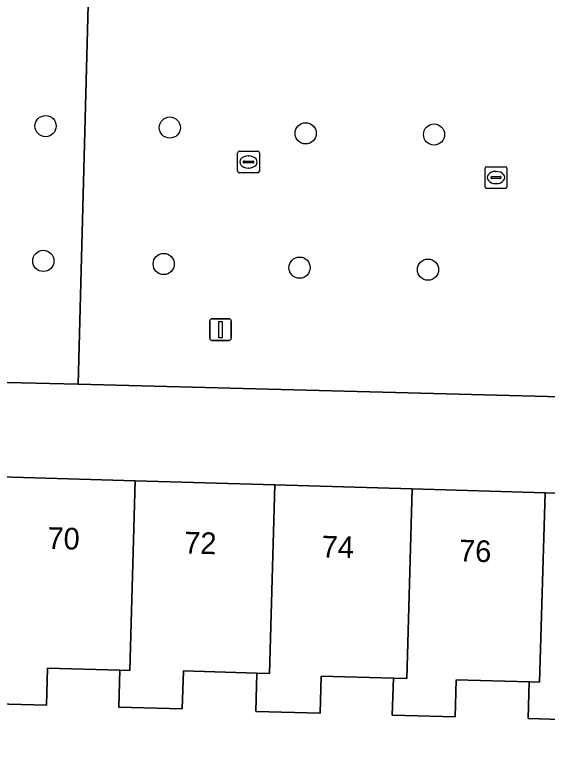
# Model space of a CAD drawing. Extents: x 162082 to 163401, y 388089 to 388636.
# Drawn here: x 162537.14 to 162561.73, y 388295.36 to 388329.44 of the extents above; entities that cross this region are included whole.
import ezdxf

# ---------------------------------------------------------------- set-up
doc = ezdxf.new("R2010")
doc.units = 0
for name, color, linetype in [('IMGEO_Boom', 7, 'Continuous'), ('IMGEO_Erf', 7, 'Continuous'), ('IMGEO_Kolk', 7, 'Continuous'), ('IMGEO_Lichtmast', 7, 'Continuous'), ('IMGEO_Pand', 7, 'Continuous'), ('IMGEO_Pand_nummerreeks', 7, 'Continuous'), ('IMGEO_Voetpad_open', 7, 'Continuous')]:
    doc.layers.add(name, color=color, linetype=linetype)

msp = doc.modelspace()

# ---------------------------------------------------------------- linework, layer by layer
at = {"layer": 'IMGEO_Boom'}
for centre in [(162538.562, 388324.303), (162544.302, 388324.236), (162550.577, 388323.968), (162556.507, 388323.914), (162538.458, 388318.08), (162544.02, 388317.936), (162550.294, 388317.769), (162556.225, 388317.677)]:
    msp.add_circle(centre, 0.489, dxfattribs=at)
at = {"layer": 'IMGEO_Erf'}
for points in [[(162568.204, 388311.652), (162540.075, 388312.386), (162536.13, 388312.489), (162536.004, 388308.124), (162536.512, 388308.109), (162542.704, 388307.93), (162549.151, 388307.743), (162555.496, 388307.559), (162561.637, 388307.382), (162568.09, 388307.195), (162567.843, 388298.64), (162563.943, 388298.752), (162563.888, 388296.868), (162560.857, 388296.956), (162560.906, 388298.651), (162557.532, 388298.749), (162557.482, 388297.034), (162554.579, 388297.118), (162554.628, 388298.825)], [(162554.628, 388298.825), (162551.296, 388298.921), (162551.246, 388297.205), (162548.275, 388297.291), (162548.326, 388299.057), (162544.927, 388299.155), (162544.876, 388297.399), (162541.944, 388297.484), (162541.993, 388299.19), (162538.649, 388299.287), (162538.599, 388297.573), (162535.691, 388297.657), (162535.741, 388299.363), (162533.487, 388299.428), (162533.238, 388289.496)]]:
    msp.add_lwpolyline(points, dxfattribs=at)
at = {"layer": 'IMGEO_Kolk'}
for p, q in [((162547.435, 388322.222), (162547.435, 388323.074)), ((162547.51, 388323.148), (162548.362, 388323.148)), ((162548.436, 388323.074), (162548.436, 388322.222)), ((162547.923, 388322.928), (162547.948, 388322.928)), ((162547.694, 388322.642), (162547.694, 388322.654)), ((162548.132, 388322.605), (162547.734, 388322.605)), ((162547.737, 388322.691), (162548.135, 388322.691)), ((162547.946, 388322.368), (162547.921, 388322.368)), ((162548.178, 388322.654), (162548.178, 388322.642)), ((162558.867, 388321.504), (162558.867, 388322.356)), ((162558.942, 388322.43), (162559.794, 388322.43)), ((162559.868, 388322.356), (162559.868, 388321.504)), ((162548.362, 388322.148), (162547.51, 388322.148)), ((162559.355, 388322.21), (162559.38, 388322.21)), ((162559.126, 388321.924), (162559.126, 388321.936)), ((162559.564, 388321.887), (162559.166, 388321.887)), ((162559.169, 388321.973), (162559.567, 388321.973)), ((162559.61, 388321.936), (162559.61, 388321.924)), ((162559.794, 388321.43), (162558.942, 388321.43)), ((162559.378, 388321.65), (162559.353, 388321.65))]:
    msp.add_line(p, q, dxfattribs=at)
for points in [[(162547.435, 388322.222), (162547.435, 388323.074)], [(162547.51, 388323.148), (162548.362, 388323.148)], [(162548.436, 388323.074), (162548.436, 388322.222)], [(162558.867, 388321.504), (162558.867, 388322.356)], [(162558.942, 388322.43), (162559.794, 388322.43)], [(162559.868, 388322.356), (162559.868, 388321.504)], [(162548.362, 388322.148), (162547.51, 388322.148)], [(162559.794, 388321.43), (162558.942, 388321.43)]]:
    msp.add_lwpolyline(points, dxfattribs=at)
for centre, radius, start, end in [((162547.512, 388323.072), 0.0765, 91.552, 178.448), ((162547.512, 388323.072), 0.0765, 91.552, 178.448), ((162548.36, 388323.072), 0.0765, 1.552, 88.448), ((162548.36, 388323.072), 0.0765, 1.552, 88.448), ((162548.139, 388322.653), 0.0386, 1.7309, 96.639), ((162547.734, 388322.651), 0.0403, 85.8775, 175.7526), ((162547.731, 388322.641), 0.0366, 178.938, 274.7102), ((162548.135, 388322.648), 0.043, 264.8664, 352.4533), ((162558.944, 388322.354), 0.0765, 91.552, 178.448), ((162558.944, 388322.354), 0.0765, 91.552, 178.448), ((162559.792, 388322.354), 0.0765, 1.552, 88.448), ((162559.792, 388322.354), 0.0765, 1.552, 88.448), ((162547.512, 388322.224), 0.0765, 181.552, 268.448), ((162547.512, 388322.224), 0.0765, 181.552, 268.448), ((162548.36, 388322.224), 0.0765, 271.552, 358.448), ((162548.36, 388322.224), 0.0765, 271.552, 358.448), ((162559.166, 388321.933), 0.0403, 85.8775, 175.7526), ((162559.163, 388321.923), 0.0366, 178.938, 274.7102), ((162559.567, 388321.93), 0.043, 264.8664, 352.4533), ((162559.571, 388321.935), 0.0386, 1.7309, 96.639), ((162558.944, 388321.506), 0.0765, 181.552, 268.448), ((162558.944, 388321.506), 0.0765, 181.552, 268.448), ((162559.792, 388321.506), 0.0765, 271.552, 358.448), ((162559.792, 388321.506), 0.0765, 271.552, 358.448)]:
    msp.add_arc(centre, radius, start, end, dxfattribs=at)
for centre, major_axis, ratio, start_param, end_param in [((162547.922, 388322.648), (-0.387, 0.002), 0.722429, 4.712389, 7.853982), ((162547.947, 388322.648), (-0.39, 0.002), 0.717154, 1.570796, 4.712389), ((162559.354, 388321.93), (-0.387, 0.002), 0.722429, 4.712389, 7.853982), ((162559.379, 388321.93), (-0.39, 0.002), 0.717154, 1.570796, 4.712389)]:
    msp.add_ellipse(centre, major_axis=major_axis, ratio=ratio, start_param=start_param, end_param=end_param, dxfattribs=at)
at = {"layer": 'IMGEO_Lichtmast'}
for p, q in [((162546.149, 388314.51), (162546.149, 388315.31)), ((162546.149, 388315.31), (162546.149, 388314.51)), ((162546.249, 388315.41), (162547.039, 388315.41)), ((162547.039, 388315.41), (162546.249, 388315.41)), ((162547.139, 388315.31), (162547.139, 388314.51)), ((162547.139, 388314.51), (162547.139, 388315.31)), ((162547.039, 388314.41), (162546.249, 388314.41)), ((162546.249, 388314.41), (162547.039, 388314.41))]:
    msp.add_line(p, q, dxfattribs=at)
msp.add_lwpolyline([(162546.569, 388315.285), (162546.719, 388315.285), (162546.719, 388314.535), (162546.569, 388314.535), (162546.569, 388315.285)], dxfattribs=at)
for centre, start, end in [((162546.249, 388315.31), 90, 180), ((162546.249, 388315.31), 90, 180), ((162547.039, 388315.31), 0, 90), ((162547.039, 388315.31), 360, 90), ((162546.249, 388314.51), 180, 270), ((162546.249, 388314.51), 180, 270), ((162547.039, 388314.51), 270, 0), ((162547.039, 388314.51), 270, 0)]:
    msp.add_arc(centre, 0.1, start, end, dxfattribs=at)
at = {"layer": 'IMGEO_Pand'}
for points in [[(162541.993, 388299.19), (162542.45, 388299.177), (162542.704, 388307.93), (162536.512, 388308.109), (162536.258, 388299.35), (162535.741, 388299.363), (162535.691, 388297.657), (162538.599, 388297.573), (162538.649, 388299.287)], [(162541.993, 388299.19), (162541.944, 388297.484), (162544.876, 388297.399), (162544.927, 388299.155), (162548.326, 388299.057), (162548.899, 388299.04), (162549.151, 388307.743), (162542.704, 388307.93), (162542.45, 388299.177)], [(162555.496, 388307.559), (162549.151, 388307.743), (162548.899, 388299.04), (162548.326, 388299.057), (162548.275, 388297.291), (162551.246, 388297.205), (162551.296, 388298.921), (162554.628, 388298.825), (162555.242, 388298.807)], [(162555.496, 388307.559), (162555.242, 388298.807), (162554.628, 388298.825), (162554.579, 388297.118), (162557.482, 388297.034), (162557.532, 388298.749), (162560.906, 388298.651), (162561.383, 388298.637), (162561.637, 388307.382)], [(162561.637, 388307.382), (162561.383, 388298.637), (162560.906, 388298.651), (162560.857, 388296.956), (162563.888, 388296.868), (162563.943, 388298.752), (162567.843, 388298.64), (162568.09, 388307.195)]]:
    msp.add_lwpolyline(points, close=True, dxfattribs=at)
at = {"layer": 'IMGEO_Voetpad_open'}
msp.add_lwpolyline([(162527.208, 388317.995), (162530.329, 388312.664), (162533.867, 388312.548), (162536.13, 388312.489), (162540.075, 388312.386), (162540.608, 388332.828)], dxfattribs=at)
msp.add_lwpolyline([(162566.815, 388322.494), (162567.804, 388322.464), (162568.065, 388331.956), (162540.608, 388332.828), (162540.075, 388312.386), (162568.204, 388311.652), (162568.242, 388311.654), (162573.835, 388311.494), (162573.888, 388313.371), (162573.98, 388315.724), (162573.176, 388315.745), (162567.624, 388315.895), (162567.649, 388316.822), (162566.646, 388316.859)], close=True, dxfattribs=at)

# ---------------------------------------------------------------- texts
at = {"layer": 'IMGEO_Pand_nummerreeks'}
for s, rotation, p in [('70', 358.2424, (162538.638, 388304.796)), ('72', 358.3424, (162544.954, 388304.583)), ('74', 358.3424, (162551.303, 388304.399)), ('76', 358.3424, (162557.65, 388304.216))]:
    msp.add_text(s, height=1, rotation=rotation, dxfattribs=at).set_placement(p)

doc.saveas('drawing.dxf')
